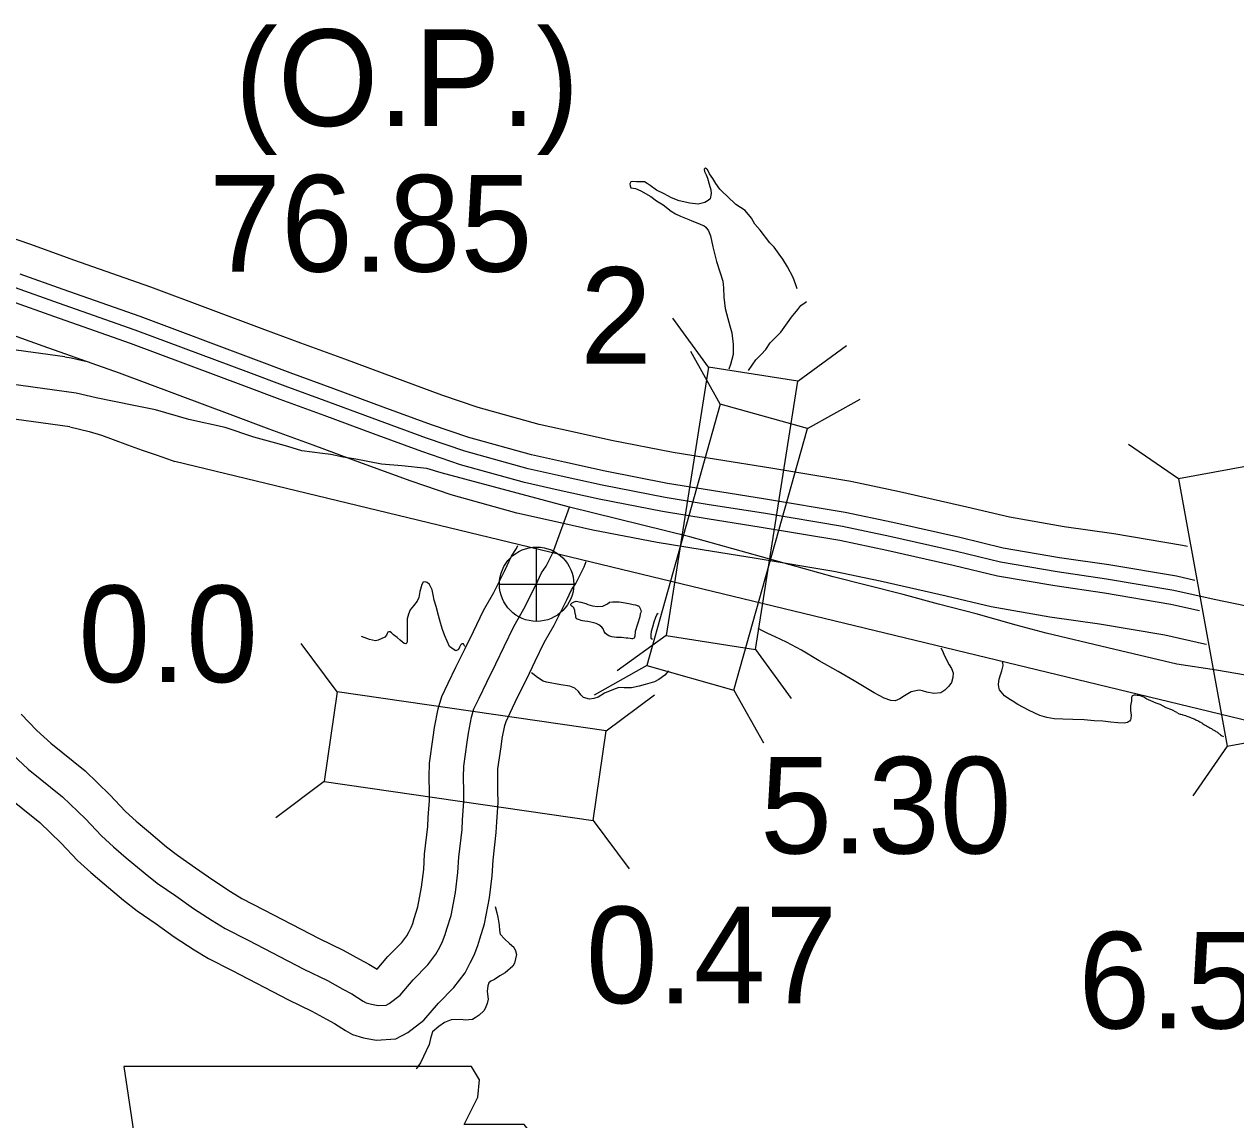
# Model space of a CAD drawing. Extents: x 31699 to 244310, y -8841 to 11474.
# Drawn here: x 95661.8 to 96015, y 4462.2 to 4781.6 of the extents above; entities that cross this region are included whole.
import ezdxf

# ---------------------------------------------------------------- set-up
doc = ezdxf.new("R2010")
doc.units = 0
for name, color, linetype in [('B_Logo', 7, 'Continuous'), ('G-ANNO-TEXT', 7, 'Continuous'), ('Level 21', 7, 'Continuous'), ('Level 55', 7, 'Continuous'), ('New Level (0)', 7, 'Continuous'), ('R_Draft', 7, 'Continuous'), ('R_XS_EARTHWORK_STAGE1', 7, 'Continuous'), ('R_XS_EARTHWORK_STAGE2', 7, 'Continuous'), ('S_AREA_CALC', 7, 'Continuous'), ('S_WALL', 7, 'Continuous'), ('S_WALL_ANNOT', 7, 'Continuous')]:
    doc.layers.add(name, color=color, linetype=linetype)

msp = doc.modelspace()

# ---------------------------------------------------------------- linework, layer by layer
at = {"layer": 'B_Logo'}
for points in [[(96034.16, 4608.62), (96008.71, 4613.88), (95996.88, 4616.56), (95977.32, 4619.84), (95962.9, 4621.94), (95946.35, 4624.81), (95933.58, 4627.87), (95914.13, 4632.29), (95900.3, 4635.2), (95877.27, 4639.03), (95861.51, 4641.51), (95848.63, 4643.64), (95830.26, 4647.21), (95818.37, 4649.82), (95808.68, 4652), (95790.22, 4657.1), (95779.1, 4660.93), (95765.04, 4666.1), (95750.64, 4671.41), (95737.84, 4676.07), (95727.26, 4680.04), (95694.16, 4692.45), (95671.8, 4700.29), (95659.27, 4704.76)], [(96017.86, 4591.8), (96009.38, 4593.33), (95997.77, 4595.01), (95977.71, 4599.83), (95959.67, 4604.07), (95950.97, 4606.46), (95939.27, 4609.68), (95928.3, 4612.5), (95918.07, 4615.4), (95907.24, 4618.1), (95897.61, 4620.48), (95855.87, 4632.21), (95820.78, 4640.85), (95783.33, 4650.78), (95779.18, 4652.05), (95776.38, 4652.34), (95774.71, 4652.58), (95771.85, 4652.87), (95765.98, 4653.37), (95758.43, 4654.85), (95754.76, 4655.39), (95751.22, 4656.13), (95748.75, 4656.49), (95742.68, 4657.2), (95738.66, 4658.53), (95735.18, 4659.48), (95728.76, 4661.24), (95720.33, 4664.04), (95709.77, 4666.34), (95700.07, 4669.18), (95693.79, 4670.48), (95682.77, 4672.64), (95676.95, 4674.08), (95641.72, 4678.91)], [(95786.24, 4521.82), (95787.53, 4528.51), (95788.24, 4534.27), (95788.49, 4538.81), (95789.43, 4546.83), (95789.58, 4549.7), (95789.96, 4554.98), (95789.91, 4557.92), (95789.84, 4562.06), (95789.92, 4565.33), (95790.94, 4572.35), (95791.3, 4574.96), (95792.15, 4579.58), (95792.91, 4582), (95794.39, 4585.16), (95796.65, 4589.8), (95799.29, 4595.18), (95801.74, 4600.23), (95804.5, 4606.01), (95807.48, 4611.13), (95810.97, 4618.06), (95812.57, 4621.63), (95813.94, 4623.65), (95815.87, 4627.49), (95816.57, 4629.3), (95820.78, 4640.85)], [(95658.51, 4568.59), (95662.97, 4564.46), (95672.96, 4556.41), (95679.65, 4549.92), (95684.33, 4544.99), (95687.84, 4541.77), (95691.56, 4538.63), (95697.03, 4533.98), (95700.6, 4531.24), (95705.99, 4527.52), (95711.11, 4523.86), (95716.62, 4520.28), (95720.39, 4518.01), (95727.04, 4514.58), (95743.29, 4506.1), (95750.2, 4502.81), (95754.7, 4500.28), (95757.26, 4498.92), (95760.62, 4496.84), (95761.49, 4496.32), (95763.03, 4495.88), (95764.97, 4495.51), (95767.3, 4495.68), (95768.22, 4496.16), (95771.38, 4498.55), (95775.16, 4503.02), (95779.49, 4507.36), (95781.83, 4510.47), (95782.93, 4512.55), (95783.77, 4514.24), (95784.54, 4516.25), (95785.04, 4517.93), (95786.24, 4521.82)]]:
    msp.add_lwpolyline(points, dxfattribs=at)
at = {"layer": 'G-ANNO-TEXT'}
msp.add_lwpolyline([(95690.79, 4477.79), (95695.87, 4443.96), (95693.61, 4392.64), (95698.12, 4389.82), (95706.58, 4389.82), (95706.58, 4371.77), (95777.64, 4371.77), (95781.02, 4379.1), (95779.89, 4390.95), (95781.59, 4404.48), (95787.79, 4415.2), (95791.74, 4423.09), (95797.38, 4431.55), (95800.76, 4440.57), (95803.58, 4447.9), (95808.65, 4454.11), (95809.78, 4458.05), (95807.53, 4460.87), (95790.05, 4460.87), (95793.99, 4468.77), (95794.56, 4473.84), (95792.22, 4477.74)], close=True, dxfattribs=at)
at = {"layer": 'Level 21'}
for p, q in [((95811.17, 4607.52), (95811.17, 4629.18)), ((95800.34, 4618.35), (95822.01, 4618.35))]:
    msp.add_line(p, q, dxfattribs=at)
msp.add_circle((95811.17, 4618.35), 10.83, dxfattribs=at)
at = {"layer": 'Level 55'}
for points in [[(95660.92, 4580.47), (95665.5, 4575.75), (95669.51, 4572.03), (95679.59, 4563.91), (95686.77, 4556.95), (95691.34, 4552.13), (95694.45, 4549.28), (95698.02, 4546.26), (95703.31, 4541.76), (95706.49, 4539.32), (95711.73, 4535.7), (95716.74, 4532.13), (95721.93, 4528.76), (95725.27, 4526.74), (95731.64, 4523.46), (95747.75, 4515.05), (95754.8, 4511.69), (95759.5, 4509.05), (95762.24, 4507.59), (95764.66, 4506.1), (95767.8, 4509.79), (95771.92, 4513.93), (95773.36, 4515.84), (95774.03, 4517.11), (95774.6, 4518.25), (95775.06, 4519.47), (95775.48, 4520.85), (95776.53, 4524.25)], [(95656.43, 4556.89), (95666.32, 4548.92), (95672.54, 4542.88), (95677.32, 4537.85), (95681.24, 4534.26), (95685.09, 4531), (95690.74, 4526.2), (95694.71, 4523.15), (95700.24, 4519.33), (95705.48, 4515.6), (95711.32, 4511.81), (95715.51, 4509.28), (95722.43, 4505.7), (95738.83, 4497.15), (95745.6, 4493.93), (95749.9, 4491.51), (95752.27, 4490.25), (95755.43, 4488.29), (95757.49, 4487.07), (95760.71, 4486.14), (95764.39, 4485.44), (95770.09, 4485.86), (95773.59, 4487.68), (95778.29, 4491.24), (95782.53, 4496.24), (95787.06, 4500.79), (95790.31, 4505.09), (95791.83, 4508), (95792.94, 4510.22), (95794.01, 4513.03), (95794.61, 4515.01), (95795.96, 4519.39)]]:
    msp.add_lwpolyline(points, dxfattribs=at)
at = {"layer": 'New Level (0)'}
for points in [[(96000.9, 4629.32), (95999.46, 4629.64), (95979.39, 4633.01), (95965, 4635.11), (95949.04, 4637.87), (95936.61, 4640.86), (95916.98, 4645.32), (95902.77, 4648.31), (95879.4, 4652.2), (95863.64, 4654.68), (95850.99, 4656.76), (95832.96, 4660.27), (95821.26, 4662.84), (95811.92, 4664.94), (95794.17, 4669.85), (95783.58, 4673.49), (95769.64, 4678.62), (95755.22, 4683.93), (95742.46, 4688.58), (95731.94, 4692.52), (95698.71, 4704.98), (95676.24, 4712.86), (95663.68, 4717.34), (95645.19, 4723.7)], [(96003.04, 4619.43), (95997.69, 4620.65), (95977.97, 4623.96), (95963.56, 4626.06), (95947.19, 4628.89), (95934.53, 4631.93), (95915.02, 4636.36), (95901.07, 4639.3), (95877.93, 4643.15), (95862.18, 4645.63), (95849.37, 4647.74), (95831.11, 4651.29), (95819.27, 4653.89), (95809.69, 4656.04), (95791.45, 4661.09), (95780.5, 4664.85), (95766.48, 4670.01), (95752.07, 4675.32), (95739.29, 4679.98), (95728.72, 4683.94), (95695.58, 4696.36), (95673.19, 4704.22), (95660.65, 4708.69)], [(96004.38, 4610.59), (95996.08, 4612.47), (95976.67, 4615.72), (95962.25, 4617.83), (95945.5, 4620.73), (95932.63, 4623.81), (95913.24, 4628.22), (95899.53, 4631.11), (95876.6, 4634.92), (95860.85, 4637.4), (95847.89, 4639.54), (95829.42, 4643.13), (95817.46, 4645.75), (95807.67, 4647.96), (95788.98, 4653.12), (95777.71, 4657), (95763.6, 4662.19), (95749.2, 4667.5), (95736.4, 4672.16), (95725.8, 4676.14), (95692.74, 4688.53), (95670.41, 4696.36), (95657.9, 4700.83)], [(96006.48, 4600.73), (96005.89, 4600.85), (95994.3, 4603.47), (95975.25, 4606.67), (95960.81, 4608.77), (95943.65, 4611.74), (95930.55, 4614.89), (95911.28, 4619.27), (95897.83, 4622.1), (95875.14, 4625.87), (95859.39, 4628.35), (95846.27, 4630.51), (95827.56, 4634.15), (95815.48, 4636.8), (95805.44, 4639.06), (95786.27, 4644.36), (95774.63, 4648.36), (95760.43, 4653.59), (95746.05, 4658.89), (95733.22, 4663.57), (95722.58, 4667.55), (95689.62, 4679.91), (95667.35, 4687.72), (95654.87, 4692.17)]]:
    msp.add_lwpolyline(points, dxfattribs=at)
at = {"layer": 'R_Draft'}
for points in [[(95861.53, 4738.02), (95860.98, 4739.22), (95860.91, 4739.28), (95860.71, 4739.48), (95860.37, 4739.61), (95860.24, 4739.54), (95860.05, 4739.33), (95860.12, 4738.67), (95860.6, 4737.74), (95861.02, 4736.68), (95861.51, 4735.02), (95861.94, 4733.36), (95862.09, 4732.29), (95861.72, 4730.68), (95861.19, 4730.21), (95860.21, 4729.59), (95858.28, 4729.16), (95855.88, 4729.39), (95852.74, 4730.07), (95850.46, 4730.97), (95848.31, 4732.13), (95846.1, 4733.23), (95844.28, 4734.54), (95843.4, 4735.19), (95842.6, 4735.65), (95841.73, 4735.7), (95840.27, 4735.61), (95839.2, 4735.72), (95838.67, 4735.65), (95838.34, 4735.11), (95838.42, 4734.44), (95838.63, 4733.91), (95839.96, 4733.73), (95841.51, 4733.02), (95844.46, 4731.34), (95846.15, 4730.16), (95848.03, 4728.93), (95850.39, 4727.1), (95851.67, 4726.32), (95853.08, 4725.67), (95855.56, 4724.64), (95856.43, 4724.32), (95857.7, 4723.81), (95859.98, 4722.85), (95860.46, 4722.45), (95861.27, 4721.33), (95861.83, 4719.87), (95862.55, 4716.75), (95863.62, 4712.43), (95864.67, 4709.11), (95865.44, 4706.65), (95865.67, 4704.72), (95865.78, 4702.05), (95866.17, 4698.72), (95866.88, 4695.8), (95867.45, 4693.67), (95868.08, 4691.61), (95868.47, 4688.21), (95868.46, 4685.28), (95867.64, 4682.39), (95867.18, 4681)], [(95887.11, 4704.47), (95886.7, 4705.6), (95886, 4707.72), (95884.35, 4710.83), (95882.98, 4713.14), (95881.89, 4714.59), (95880.39, 4716.57), (95879.11, 4717.89), (95876.38, 4721.58), (95874.82, 4723.29), (95873.8, 4725.07), (95871.96, 4727.31), (95869.27, 4729.07), (95866.7, 4731.43), (95865.35, 4732.75), (95864.54, 4733.53), (95863.38, 4735.12), (95862.49, 4736.64), (95861.53, 4738.02)], [(95880.43, 4689.88), (95882.33, 4691.84), (95884.35, 4694.55), (95885.45, 4696.23), (95887.35, 4698.47), (95888.19, 4699.61), (95889.44, 4700.5), (95889.87, 4700.75)], [(95872.89, 4680.66), (95875.07, 4683.78), (95876.64, 4685.34), (95877.95, 4686.77), (95879.25, 4688.72), (95880.43, 4689.88)], [(95790.26, 4600.2), (95789.81, 4600.97), (95789.34, 4600.96), (95788.95, 4600.55), (95788.69, 4600.01), (95788.37, 4599.34), (95787.58, 4598.93), (95786.84, 4599.38), (95785.76, 4600.23), (95784.37, 4603.35), (95783.75, 4605.14), (95783.18, 4607.07), (95782.61, 4609.19), (95781.84, 4611.85), (95781.28, 4613.71), (95780.98, 4615.24), (95780.69, 4616.7), (95780.28, 4617.7), (95779.94, 4618.23), (95779.26, 4618.82), (95778.72, 4619.01), (95778.13, 4618.93), (95777.67, 4618.26), (95777.11, 4616.24), (95776.8, 4614.44), (95776.35, 4613.36), (95775.24, 4612.08), (95774.33, 4610.86), (95773.82, 4609.65), (95773.44, 4608.24), (95773.4, 4606.71), (95773.44, 4604.5), (95773.46, 4603.1), (95773.41, 4601.77), (95773.29, 4601.3), (95773.09, 4600.96), (95772.56, 4601.09), (95771.35, 4602), (95770.47, 4602.79), (95769.46, 4603.64), (95768.91, 4604.16), (95768.51, 4604.49), (95768.04, 4604.48), (95767.78, 4604.35), (95767.59, 4603.94), (95767.39, 4603.47), (95766.94, 4602.93), (95765.02, 4602.03), (95764.16, 4601.88), (95762.42, 4602.26), (95760.1, 4603.08)], [(95839.88, 4604.52), (95839.84, 4603.18), (95839.65, 4602.58), (95839.12, 4602.44), (95838.92, 4602.43), (95838.45, 4602.49), (95837.72, 4602.62), (95837.25, 4602.67), (95835.92, 4602.79), (95835.12, 4602.84), (95834.45, 4602.83), (95833.05, 4603.01), (95832.18, 4603.26), (95831.71, 4603.59), (95831.17, 4604.11), (95830.83, 4604.57), (95830.55, 4605.3), (95830.14, 4605.83), (95829.26, 4606.48), (95828.53, 4606.87), (95827.86, 4607.06), (95826.12, 4607.5), (95825.25, 4607.55), (95824.52, 4607.67), (95824.18, 4607.73), (95823.65, 4607.93), (95822.84, 4608.25), (95822.57, 4608.78), (95822.56, 4609.18), (95822.34, 4610.37), (95822.27, 4610.64), (95821.99, 4611.5), (95821.79, 4611.63), (95821.52, 4611.9), (95821.11, 4612.29), (95821.18, 4612.49), (95821.5, 4612.96), (95822.1, 4613.24), (95822.69, 4613.38), (95824.1, 4613.14), (95825.5, 4612.69), (95826.1, 4612.44), (95827.44, 4612.06), (95828.91, 4611.88), (95830.51, 4611.98), (95831.83, 4612.6), (95832.42, 4613.07), (95833.35, 4613.22), (95835.21, 4613.19), (95836.42, 4613.01), (95838.08, 4612.7), (95839.29, 4612.45), (95839.95, 4612.33), (95840.29, 4612.2), (95840.69, 4612.07), (95840.89, 4612.01), (95841.1, 4611.81), (95841.44, 4611.09), (95841.65, 4610.29), (95841.4, 4609.68), (95841.28, 4608.88)], [(95846.61, 4609.83), (95846.26, 4609.56), (95845.81, 4608.69), (95845.3, 4607.28), (95844.99, 4605.87), (95844.54, 4604.53), (95844.49, 4603.73), (95844.5, 4603.26), (95844.51, 4602.66), (95844.93, 4602.33)], [(95841.28, 4608.88), (95839.88, 4604.52)], [(95929.02, 4599.78), (95929.46, 4598.97), (95930.08, 4597.51), (95931.46, 4594.87), (95932.14, 4593.74), (95932.63, 4592.55), (95932.52, 4591.15), (95932.14, 4589.74), (95931.29, 4588.66), (95930.18, 4587.5), (95928.99, 4586.68), (95927, 4586.45), (95924.93, 4586.88), (95923.66, 4587.26), (95922.72, 4587.45), (95920.33, 4586.94), (95918.42, 4585.78), (95917.1, 4584.89), (95915.71, 4584.4), (95914.38, 4584.44), (95912.44, 4585.15), (95909.55, 4586.7), (95903.77, 4590.14), (95899.06, 4592.94), (95893.55, 4596.05), (95888.37, 4599.17), (95884.01, 4601.43), (95880.72, 4602.98), (95878.58, 4603.95), (95877.03, 4604.79), (95875.75, 4605.45)], [(95997.83, 4580.98), (95996.32, 4581.71), (95994.71, 4582.28), (95992.97, 4583.25), (95991.76, 4583.64), (95990.22, 4584.34), (95989.55, 4584.6), (95989.08, 4584.86), (95988.2, 4585.45), (95987.47, 4585.7), (95987.07, 4585.83), (95986.93, 4585.89), (95986.2, 4585.95), (95985.73, 4586.01), (95985.4, 4586), (95985.07, 4585.93), (95984.67, 4585.72), (95984.61, 4585.25), (95984.56, 4584.39), (95984.25, 4582.91), (95984.34, 4581.58), (95984.49, 4580.18), (95984.44, 4579.24), (95984.32, 4578.84), (95983.99, 4578.44), (95983.46, 4578.03), (95982.47, 4577.81), (95980.6, 4577.98), (95978.6, 4578.15), (95976.2, 4578.38), (95973.67, 4578.54), (95970.8, 4578.82), (95967.47, 4578.9), (95964.61, 4579.05), (95962.01, 4579.15), (95959.94, 4579.45), (95957.86, 4580.08), (95954.78, 4581.5), (95951.42, 4583.24), (95949.8, 4584.35), (95948.8, 4584.94), (95947.52, 4585.85), (95946.09, 4587.56), (95945.94, 4588.29), (95945.86, 4589.23), (95945.97, 4590.63), (95946.35, 4591.91), (95946.8, 4593.05), (95946.92, 4593.52), (95947.17, 4594.66), (95947.09, 4595.39)], [(95947.09, 4595.39), (95947.01, 4595.59)], [(95849.62, 4593.13), (95848.55, 4591.85), (95846.84, 4590.55), (95845.58, 4589.93), (95842.8, 4589.15), (95841.08, 4588.59), (95838.82, 4588.15), (95836.69, 4588.18), (95835.16, 4588.22), (95833.57, 4587.66), (95830.99, 4586.55), (95829.14, 4585.46), (95827.88, 4585.04), (95826.56, 4584.81), (95824.88, 4585.32), (95824.07, 4586.11), (95823.39, 4587.1), (95822.31, 4588.08), (95820.83, 4588.66), (95818.23, 4589.02), (95814.09, 4589.75), (95813.09, 4590.13), (95811.41, 4591.17), (95810.06, 4592.22), (95809.66, 4592.51)], [(95997.83, 4580.98), (95998.44, 4580.6), (95998.73, 4580.5), (95998.98, 4580.43), (95999.31, 4580.33), (95999.58, 4580.26), (95999.98, 4580.16), (96000.29, 4580.08), (96000.55, 4580), (96000.97, 4579.83), (96001.34, 4579.66), (96001.61, 4579.56), (96002, 4579.41), (96002.26, 4579.29), (96002.55, 4579.19), (96002.78, 4579.09), (96003.05, 4578.97), (96003.37, 4578.84), (96003.55, 4578.75), (96003.87, 4578.6), (96004.19, 4578.44), (96004.53, 4578.27), (96004.88, 4578.05), (96005.06, 4577.95), (96005.31, 4577.73), (96005.56, 4577.55), (96005.83, 4577.38), (96006.02, 4577.26), (96006.27, 4577.15), (96006.47, 4577.03), (96006.72, 4576.88), (96007.16, 4576.68), (96007.46, 4576.53), (96007.66, 4576.41), (96007.91, 4576.24), (96008.2, 4576.04), (96008.4, 4575.91), (96008.62, 4575.77), (96008.77, 4575.69), (96008.93, 4575.59), (96009.07, 4575.52), (96009.2, 4575.42), (96009.44, 4575.29), (96009.64, 4575.17), (96009.65, 4575.13), (96009.89, 4574.98), (96010.16, 4574.77), (96010.36, 4574.6), (96010.41, 4574.53), (96010.58, 4574.41), (96010.81, 4574.28), (96010.94, 4574.18), (96010.96, 4574.16), (96011.23, 4574.08), (96011.43, 4573.98)], [(95799.09, 4524.44), (95799.55, 4522.57), (95799.83, 4521.24), (95800.27, 4518.98), (95800.3, 4517.44), (95800.58, 4516.31), (95801.8, 4514.93), (95803.29, 4513.62), (95804.5, 4512.57), (95805.05, 4511.51), (95805.34, 4510.45), (95804.71, 4507.84), (95804.19, 4507.03), (95802.03, 4505.06), (95800.45, 4504.16), (95798.87, 4503.14), (95797.81, 4502.65), (95797.28, 4502.18), (95796.9, 4501.3), (95796.79, 4499.63), (95797.03, 4497.37), (95796.72, 4496.09), (95796.14, 4494.62), (95795.75, 4494.01), (95794.38, 4492.72), (95793.26, 4491.9), (95792.46, 4491.49), (95790.34, 4491.25), (95789.14, 4491.5), (95786.21, 4491.38), (95784.36, 4490.62), (95782.64, 4489.46), (95780.81, 4487.83), (95780.24, 4485.95), (95779.87, 4484.14), (95777.36, 4478.83), (95776.19, 4477.14), (95776.1, 4476.97)]]:
    msp.add_lwpolyline(points, dxfattribs=at)
at = {"layer": 'R_XS_EARTHWORK_STAGE1'}
for p, q in [((95861.23, 4681.65), (95850.87, 4695.87)), ((95887.31, 4677.54), (95901.54, 4687.9)), ((95864.7, 4670.87), (95856.08, 4686.21)), ((95890.11, 4663.72), (95905.46, 4672.33)), ((95998.24, 4649.09), (95983.76, 4659.1)), ((95848.92, 4603.41), (95834.69, 4593.05)), ((95753.04, 4586.93), (95742.5, 4601.02)), ((95875, 4599.3), (95885.35, 4585.08)), ((95843.26, 4594.62), (95827.91, 4586.01)), ((95831.42, 4575.58), (95845.52, 4586.11)), ((95868.68, 4587.48), (95877.29, 4572.13)), ((96012.44, 4571.17), (96002.42, 4556.7)), ((95749.26, 4560.8), (95735.16, 4550.26)), ((95827.64, 4549.45), (95838.17, 4535.35))]:
    msp.add_line(p, q, dxfattribs=at)
for points in [[(95875, 4599.3), (95887.31, 4677.54), (95861.23, 4681.65), (95848.92, 4603.41)], [(95868.68, 4587.48), (95890.11, 4663.72), (95864.7, 4670.87), (95843.26, 4594.62)], [(96038.41, 4575.91), (96024.21, 4653.82), (95998.24, 4649.09), (96012.44, 4571.17)], [(95749.26, 4560.8), (95827.64, 4549.45), (95831.42, 4575.58), (95753.04, 4586.93)]]:
    msp.add_lwpolyline(points, close=True, dxfattribs=at)
at = {"layer": 'R_XS_EARTHWORK_STAGE2'}
for points in [[(95776.53, 4524.25), (95777.65, 4530.07), (95778.27, 4535.16), (95778.53, 4539.67), (95779.46, 4547.68), (95779.6, 4550.33), (95779.95, 4555.26), (95779.91, 4557.76), (95779.84, 4562.1), (95779.94, 4566.17), (95781.04, 4573.75), (95781.42, 4576.55), (95782.43, 4582), (95783.57, 4585.63), (95785.37, 4589.46), (95787.66, 4594.19), (95790.3, 4599.57), (95792.73, 4604.57), (95795.66, 4610.69), (95798.69, 4615.9), (95801.93, 4622.36), (95803.8, 4626.51), (95805.29, 4628.72), (95805.73, 4629.59)], [(95795.96, 4519.39), (95797.41, 4526.96), (95798.2, 4533.37), (95798.46, 4537.95), (95799.4, 4545.99), (95799.56, 4549.08), (95799.97, 4554.71), (95799.91, 4558.08), (95799.85, 4562.02), (95799.91, 4564.49), (95800.84, 4570.96), (95801.17, 4573.37), (95801.88, 4577.16), (95802.25, 4578.36), (95803.42, 4580.85), (95805.63, 4585.41), (95808.28, 4590.8), (95810.75, 4595.89), (95813.35, 4601.33), (95816.28, 4606.37), (95820, 4613.76), (95821.34, 4616.74), (95822.58, 4618.59), (95825.02, 4623.42), (95825.6, 4624.93)]]:
    msp.add_lwpolyline(points, dxfattribs=at)
at = {"layer": 'S_AREA_CALC'}
for points in [[(95673.64, 4684.63), (95643.04, 4688.82), (95609.21, 4693.17), (95583.28, 4695.68), (95562.09, 4698.72), (95545.66, 4700.66), (95534.49, 4702.22), (95527.01, 4703.67), (95519.02, 4705.58), (95509.99, 4708.05), (95497.43, 4712.18), (95455.76, 4723.85), (95448.41, 4726.25), (95444.12, 4727.67), (95440.54, 4728.05), (95438.96, 4728.29), (95437.73, 4728.42), (95434.83, 4728.76), (95431.42, 4728.51), (95429.74, 4728.37)], [(95675.07, 4664.24), (95640.4, 4669), (95606.97, 4673.3), (95580.89, 4675.82), (95559.5, 4678.89), (95543.11, 4680.82), (95531.2, 4682.49), (95522.78, 4684.12), (95514.05, 4686.2), (95504.23, 4688.9), (95491.61, 4693.04), (95449.95, 4704.7), (95442.17, 4707.25), (95439.89, 4708), (95438, 4708.2), (95436.39, 4708.45), (95435.48, 4708.55), (95434.38, 4708.67), (95432.99, 4708.57), (95430.83, 4708.39)], [(95673.64, 4684.63), (95675.44, 4684.34), (95678.39, 4683.64), (95679.67, 4683.4)], [(95675.07, 4664.24), (95680.74, 4662.86), (95684.29, 4661.78), (95687.71, 4660.58), (95691.93, 4658.97), (95696.22, 4657.43), (95700.25, 4656.09), (95703.53, 4654.95), (95705.74, 4654.17)], [(96051.71, 4570.48), (95705.74, 4654.17)]]:
    msp.add_lwpolyline(points, dxfattribs=at)

# ---------------------------------------------------------------- texts
at = {"layer": 'R_XS_EARTHWORK_STAGE1'}
msp.add_text('2', height=28.16, dxfattribs=at).set_placement((95823.84, 4682.6))
at = {"layer": 'S_WALL'}
for s, p in [('(O.P.)', (95723.2, 4751.94)), ('76.85', (95715.7, 4709.48)), ('5.30', (95876.33, 4539.85)), ('0.47', (95825.52, 4496.21)), ('6.59', (95969.1, 4488.83))]:
    msp.add_text(s, height=28.16, dxfattribs=at).set_placement(p)
at = {"layer": 'S_WALL_ANNOT'}
msp.add_text('0.0', height=28.16, dxfattribs=at).set_placement((95677.58, 4589.8))

doc.saveas('drawing.dxf')
